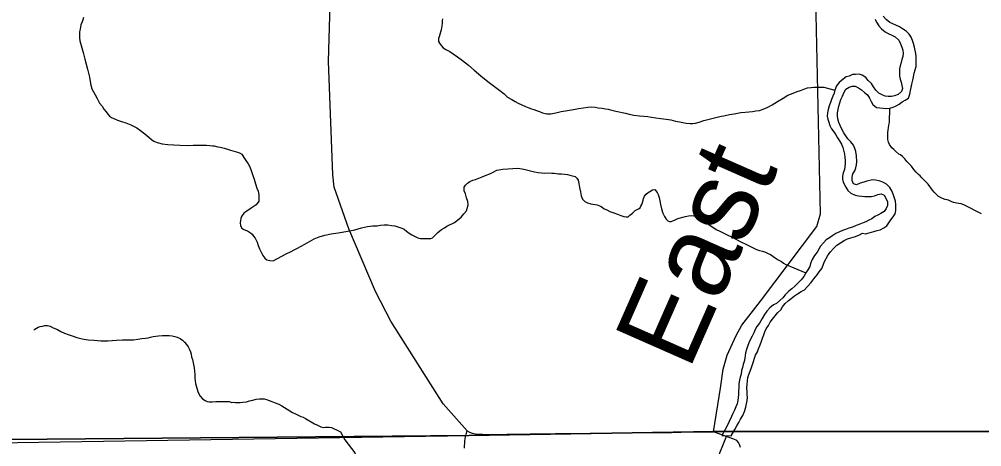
# Model space of a CAD drawing. Extents: x 103424 to 290657, y 38711 to 110967.
# Drawn here: x 214247.237 to 214247.785, y 40213.749 to 40213.992 of the extents above; entities that cross this region are included whole.
import ezdxf

# ---------------------------------------------------------------- set-up
doc = ezdxf.new("R2010")
doc.units = 0
for name, color, linetype in [('GM_X_City_Street', 7, 'Continuous'), ('GM_X_Corporation', 7, 'Continuous'), ('GM_X_Minor_River', 7, 'Continuous'), ('GM_X_Minor_River_Text', 7, 'Continuous'), ('GM_X_Township_Road', 7, 'Continuous')]:
    doc.layers.add(name, color=color, linetype=linetype)

msp = doc.modelspace()

# ---------------------------------------------------------------- linework, layer by layer
at = {"layer": 'GM_X_City_Street'}
for points in [[(214247.49201, 40213.75788), (214247.47838, 40213.77328), (214247.4484, 40213.8204), (214247.43974, 40213.83736), (214247.42452, 40213.873), (214247.41608, 40213.89681), (214247.41535, 40213.90385), (214247.41297, 40213.96869), (214247.41501, 40214.03942)], [(214247.63258, 40213.75725), (214247.63656, 40213.78214), (214247.6381, 40213.79303), (214247.64025, 40213.80096), (214247.6454, 40213.81231), (214247.64867, 40213.8182), (214247.65936, 40213.83183), (214247.69144, 40213.87444), (214247.69356, 40213.88166), (214247.69089, 40214.0042)]]:
    msp.add_lwpolyline(points, dxfattribs=at)
at = {"layer": 'GM_X_Corporation'}
for points in [[(214247.88425, 40215.10125), (214246.35258, 40215.10125), (214246.35258, 40213.74302), (214246.50862, 40213.74676), (214247.49304, 40213.75527), (214247.63273, 40213.75746), (214247.88095, 40213.75762), (214247.88494, 40213.98106), (214247.88525, 40214.01696), (214247.8863, 40214.63438), (214247.88621, 40214.66416), (214247.88593, 40214.68485)], [(214246.35258, 40213.74302), (214246.35258, 40208.30125), (214253.15258, 40208.30125), (214253.15258, 40215.10125), (214247.88425, 40215.10125), (214247.88593, 40214.68485), (214247.88621, 40214.66416), (214247.8863, 40214.63438), (214247.88525, 40214.01696), (214247.88494, 40213.98106), (214247.88095, 40213.75762), (214247.63273, 40213.75746), (214247.49304, 40213.75527), (214246.50862, 40213.74676)], [(214247.88203, 40215.10125), (214246.35258, 40215.10125), (214246.35258, 40213.73749), (214247.49304, 40213.75527), (214247.63273, 40213.75746), (214247.88095, 40213.75762), (214247.88261, 40214.4628)], [(214247.88425, 40215.10125), (214246.35258, 40215.10125), (214246.35258, 40213.74302), (214246.50862, 40213.74676), (214247.49304, 40213.75527), (214247.63273, 40213.75746), (214247.88095, 40213.75762), (214247.88494, 40213.98106), (214247.88525, 40214.01696), (214247.8863, 40214.63438), (214247.88621, 40214.66416), (214247.88593, 40214.68485)]]:
    msp.add_lwpolyline(points, close=True, dxfattribs=at)
msp.add_lwpolyline([(214247.88104, 40213.50671), (214247.88095, 40213.75762), (214247.63273, 40213.75746), (214247.49304, 40213.75527), (214246.50862, 40213.74676)], dxfattribs=at)
at = {"layer": 'GM_X_Minor_River'}
msp.add_line((214247.63732, 40213.75527), (214247.64253, 40213.75511), dxfattribs=at)
for points in [[(214247.27321, 40213.99352), (214247.27285, 40213.99218), (214247.27249, 40213.99103), (214247.27176, 40213.98931), (214247.27158, 40213.98817), (214247.27123, 40213.98683), (214247.27087, 40213.9853), (214247.2709, 40213.98378), (214247.27093, 40213.98188), (214247.27115, 40213.98017), (214247.27296, 40213.97354), (214247.27398, 40213.96976), (214247.27478, 40213.96691), (214247.27559, 40213.96407), (214247.27601, 40213.9618), (214247.27661, 40213.95953), (214247.27703, 40213.95706), (214247.27745, 40213.95497), (214247.27805, 40213.95289), (214247.27884, 40213.95119), (214247.27982, 40213.94949), (214247.28099, 40213.94742), (214247.28237, 40213.94459), (214247.28392, 40213.9429), (214247.28489, 40213.9412), (214247.28606, 40213.9397), (214247.28703, 40213.93838), (214247.288, 40213.93725), (214247.28915, 40213.93651), (214247.29087, 40213.93577), (214247.29259, 40213.93504), (214247.29489, 40213.93431), (214247.29737, 40213.93339), (214247.30024, 40213.9323), (214247.30368, 40213.93064), (214247.3058, 40213.92914), (214247.30753, 40213.92784), (214247.30907, 40213.92634), (214247.31062, 40213.92503), (214247.31196, 40213.92391), (214247.31331, 40213.92298), (214247.31522, 40213.92225)], [(214247.47801, 40213.9927), (214247.47784, 40213.99156), (214247.47767, 40213.99023), (214247.47751, 40213.9887), (214247.47716, 40213.98642), (214247.47609, 40213.98241), (214247.47573, 40213.98145), (214247.47575, 40213.97974), (214247.47615, 40213.9788), (214247.47712, 40213.97748), (214247.47828, 40213.97616), (214247.47982, 40213.97524), (214247.48212, 40213.97413), (214247.48404, 40213.97283), (214247.48653, 40213.97115), (214247.48942, 40213.96891), (214247.49269, 40213.9663), (214247.49597, 40213.96349), (214247.49982, 40213.96031), (214247.50386, 40213.95695), (214247.50752, 40213.95415), (214247.5106, 40213.95191), (214247.5131, 40213.95005), (214247.51503, 40213.94818), (214247.51752, 40213.94669), (214247.51944, 40213.94558), (214247.52116, 40213.94465), (214247.52327, 40213.94373), (214247.52537, 40213.94281), (214247.5271, 40213.94208), (214247.52863, 40213.94153), (214247.52996, 40213.94098), (214247.53149, 40213.94043), (214247.53321, 40213.93988), (214247.53493, 40213.93915), (214247.53741, 40213.93861), (214247.53969, 40213.93865), (214247.54253, 40213.93907), (214247.54556, 40213.93987), (214247.54916, 40213.9405), (214247.55257, 40213.94112), (214247.5556, 40213.94154), (214247.55844, 40213.94196), (214247.56091, 40213.94238), (214247.56318, 40213.9426), (214247.56508, 40213.94244), (214247.5668, 40213.94209), (214247.56909, 40213.94174), (214247.57099, 40213.94139), (214247.57251, 40213.94122), (214247.57385, 40213.94086), (214247.57519, 40213.9405), (214247.57671, 40213.94014), (214247.58224, 40213.93889), (214247.58434, 40213.93835), (214247.58701, 40213.93782), (214247.59024, 40213.93749), (214247.59271, 40213.93733), (214247.595, 40213.93698), (214247.5971, 40213.93664), (214247.59957, 40213.93629), (214247.60243, 40213.93595), (214247.60547, 40213.93562), (214247.60814, 40213.93509)], [(214247.70505, 40213.94674), (214247.70598, 40213.94864), (214247.70673, 40213.95054), (214247.70804, 40213.95264), (214247.70993, 40213.95378), (214247.71163, 40213.95436), (214247.71333, 40213.95437), (214247.71523, 40213.95343), (214247.71694, 40213.9523), (214247.71866, 40213.95079), (214247.72037, 40213.94948), (214247.72152, 40213.94758), (214247.72247, 40213.94569), (214247.72343, 40213.94399), (214247.72552, 40213.94229), (214247.72742, 40213.94192), (214247.72931, 40213.94174), (214247.7314, 40213.94157), (214247.7331, 40213.94176), (214247.73499, 40213.94234), (214247.73669, 40213.94311), (214247.73839, 40213.94407), (214247.74009, 40213.94541), (214247.74178, 40213.94636), (214247.74367, 40213.94751), (214247.74442, 40213.94979), (214247.74478, 40213.95188), (214247.74515, 40213.95359), (214247.74552, 40213.95549), (214247.74626, 40213.95777), (214247.74663, 40213.95967), (214247.747, 40213.96176), (214247.74811, 40213.96556), (214247.74808, 40213.97125), (214247.74788, 40213.97296), (214247.74749, 40213.97467), (214247.7471, 40213.97656), (214247.74652, 40213.97865), (214247.74594, 40213.98035), (214247.74518, 40213.98224), (214247.74403, 40213.98395), (214247.74232, 40213.98564), (214247.74023, 40213.98696), (214247.73852, 40213.98809), (214247.73643, 40213.98903), (214247.73472, 40213.98997), (214247.73301, 40213.99072), (214247.73092, 40213.99241), (214247.7292, 40213.9943)], [(214247.72467, 40213.99257), (214247.72543, 40213.99087), (214247.72677, 40213.98879), (214247.7283, 40213.98709), (214247.73039, 40213.98539), (214247.7321, 40213.98445), (214247.73419, 40213.98351), (214247.73609, 40213.98239), (214247.73818, 40213.9805), (214247.73914, 40213.97842), (214247.73991, 40213.97652), (214247.74049, 40213.97482), (214247.74069, 40213.97292), (214247.74051, 40213.97121), (214247.73995, 40213.9695), (214247.73958, 40213.96779), (214247.73902, 40213.96589), (214247.73865, 40213.96418), (214247.73848, 40213.9621), (214247.73849, 40213.96001), (214247.73888, 40213.9583), (214247.73945, 40213.9566), (214247.73984, 40213.9547), (214247.74023, 40213.953), (214247.73967, 40213.95129), (214247.73779, 40213.94957), (214247.73571, 40213.9488), (214247.73401, 40213.94841), (214247.73211, 40213.9484), (214247.73041, 40213.94858), (214247.7287, 40213.94933), (214247.7268, 40213.95046), (214247.72509, 40213.95216), (214247.72375, 40213.95405), (214247.7226, 40213.95594), (214247.7207, 40213.95764), (214247.71937, 40213.95934), (214247.71728, 40213.96065)], [(214247.71728, 40213.96065), (214247.71557, 40213.96121), (214247.71349, 40213.96101), (214247.71178, 40213.961), (214247.70989, 40213.96005), (214247.70819, 40213.95966), (214247.70649, 40213.95832), (214247.70423, 40213.95641), (214247.70273, 40213.9545), (214247.70161, 40213.95203), (214247.70124, 40213.95032), (214247.70049, 40213.94861), (214247.69974, 40213.94671), (214247.69919, 40213.945), (214247.69844, 40213.9431), (214247.69788, 40213.94101), (214247.69752, 40213.93911), (214247.69734, 40213.93721), (214247.69772, 40213.9355), (214247.6983, 40213.9338), (214247.69888, 40213.93191), (214247.69984, 40213.93001), (214247.70117, 40213.92831), (214247.70232, 40213.92661), (214247.70328, 40213.92491), (214247.70442, 40213.92321), (214247.70557, 40213.92132), (214247.70634, 40213.91942), (214247.70712, 40213.91563), (214247.70732, 40213.91373), (214247.70752, 40213.91203), (214247.70753, 40213.91032), (214247.70717, 40213.9069), (214247.70642, 40213.905), (214247.70605, 40213.9031), (214247.70606, 40213.90139), (214247.70645, 40213.89969), (214247.70798, 40213.89685), (214247.70913, 40213.89496), (214247.71084, 40213.89345), (214247.71331, 40213.89232), (214247.71521, 40213.89177), (214247.7171, 40213.89159), (214247.71881, 40213.8914), (214247.72259, 40213.89142), (214247.7243, 40213.89181), (214247.72618, 40213.89258), (214247.72808, 40213.89297), (214247.72979, 40213.89222), (214247.73093, 40213.89014), (214247.7317, 40213.88844), (214247.73171, 40213.88635), (214247.73096, 40213.88464), (214247.72984, 40213.88292), (214247.72795, 40213.88178), (214247.72625, 40213.88082), (214247.72455, 40213.88005), (214247.72286, 40213.87871), (214247.72116, 40213.87794), (214247.71946, 40213.87699), (214247.71776, 40213.87641), (214247.71587, 40213.87564), (214247.71379, 40213.87487), (214247.71171, 40213.87391), (214247.70963, 40213.87333), (214247.70774, 40213.87275), (214247.70604, 40213.87217), (214247.70396, 40213.87121), (214247.70226, 40213.87044), (214247.70056, 40213.8693), (214247.69868, 40213.86796), (214247.69679, 40213.86681), (214247.69529, 40213.86509), (214247.69359, 40213.86319), (214247.69266, 40213.86148), (214247.69153, 40213.85976), (214247.69003, 40213.85785), (214247.68871, 40213.85557), (214247.68778, 40213.85329), (214247.68741, 40213.85158), (214247.68629, 40213.84968), (214247.68516, 40213.84796), (214247.68404, 40213.84587), (214247.68253, 40213.84396), (214247.67895, 40213.84034), (214247.67726, 40213.83881), (214247.67537, 40213.83747), (214247.6733, 40213.83537), (214247.67199, 40213.83366), (214247.67029, 40213.83213), (214247.66841, 40213.83042), (214247.66671, 40213.82965), (214247.66463, 40213.82793), (214247.66294, 40213.82602), (214247.66163, 40213.82412), (214247.66031, 40213.82202), (214247.65881, 40213.81936), (214247.65712, 40213.81745), (214247.65618, 40213.81574), (214247.65544, 40213.81384), (214247.6545, 40213.81194)], [(214247.60814, 40213.93509), (214247.61081, 40213.93436), (214247.6131, 40213.93402), (214247.615, 40213.93366), (214247.61691, 40213.93331), (214247.61919, 40213.93316), (214247.62071, 40213.93299), (214247.62223, 40213.9332), (214247.62431, 40213.9338), (214247.62695, 40213.93479), (214247.62998, 40213.93559), (214247.633, 40213.9364), (214247.63603, 40213.93701), (214247.63906, 40213.93763), (214247.64171, 40213.93824), (214247.64437, 40213.93866), (214247.64815, 40213.93928), (214247.65062, 40213.93951), (214247.65271, 40213.93973), (214247.65479, 40213.93995), (214247.65669, 40213.94036), (214247.65877, 40213.94058), (214247.66085, 40213.94118), (214247.66312, 40213.94216), (214247.66594, 40213.94373), (214247.66895, 40213.94567), (214247.67215, 40213.94743), (214247.67497, 40213.94918), (214247.67799, 40213.95037), (214247.68025, 40213.95135), (214247.68214, 40213.95195), (214247.68403, 40213.95274), (214247.68611, 40213.95334), (214247.68819, 40213.95356), (214247.68971, 40213.95377), (214247.69123, 40213.9538), (214247.69256, 40213.95382), (214247.6937, 40213.95383), (214247.69541, 40213.95386), (214247.69541, 40213.95386), (214247.70161, 40213.95203)], [(214247.65145, 40213.78251), (214247.65163, 40213.7846), (214247.65181, 40213.78649), (214247.65217, 40213.78839), (214247.65273, 40213.7901), (214247.65348, 40213.79201), (214247.65422, 40213.7941), (214247.65534, 40213.79752), (214247.6559, 40213.79942), (214247.65646, 40213.80113), (214247.65758, 40213.80303), (214247.65814, 40213.80474), (214247.65907, 40213.80684), (214247.65982, 40213.80893), (214247.66038, 40213.81064), (214247.66112, 40213.81254), (214247.66168, 40213.81425), (214247.66262, 40213.81596), (214247.66393, 40213.81787), (214247.66487, 40213.81977), (214247.66619, 40213.82149), (214247.66919, 40213.8253), (214247.67089, 40213.82682), (214247.67183, 40213.82854), (214247.67333, 40213.83044), (214247.67503, 40213.83197), (214247.67672, 40213.83331), (214247.67861, 40213.83484), (214247.68031, 40213.83598), (214247.68257, 40213.83732), (214247.68446, 40213.83828), (214247.68615, 40213.84019), (214247.68803, 40213.84229), (214247.68972, 40213.84457), (214247.6916, 40213.84686), (214247.69273, 40213.84857), (214247.69423, 40213.85048), (214247.69498, 40213.85238), (214247.69554, 40213.85409), (214247.69666, 40213.85618), (214247.69798, 40213.85828), (214247.69929, 40213.85999), (214247.70099, 40213.8619), (214247.70287, 40213.86381), (214247.70494, 40213.86515), (214247.70702, 40213.86648), (214247.70891, 40213.86725), (214247.7108, 40213.86783), (214247.71345, 40213.86861), (214247.71571, 40213.86957), (214247.71741, 40213.87052), (214247.71912, 40213.87015), (214247.7212, 40213.87073), (214247.72384, 40213.87151), (214247.72592, 40213.87209), (214247.72763, 40213.87248), (214247.7297, 40213.87363), (214247.7314, 40213.87477), (214247.73253, 40213.87649), (214247.73365, 40213.8782), (214247.73497, 40213.87992), (214247.73609, 40213.88163), (214247.73646, 40213.88353), (214247.73644, 40213.88694), (214247.73624, 40213.88884), (214247.73489, 40213.89282), (214247.73413, 40213.89471), (214247.73298, 40213.8966), (214247.73107, 40213.89849), (214247.72899, 40213.89962), (214247.7269, 40213.90037), (214247.72481, 40213.90073), (214247.72311, 40213.90091), (214247.71989, 40213.90014), (214247.71819, 40213.89956), (214247.71611, 40213.89898), (214247.71403, 40213.89821), (214247.71233, 40213.89877), (214247.71156, 40213.90066), (214247.71155, 40213.90256), (214247.71192, 40213.90446), (214247.71304, 40213.90617), (214247.7136, 40213.90788), (214247.71397, 40213.9096), (214247.71415, 40213.9113), (214247.71413, 40213.91472), (214247.71374, 40213.91718), (214247.71316, 40213.91889), (214247.71239, 40213.92078), (214247.71086, 40213.92267), (214247.70915, 40213.92437), (214247.70686, 40213.92777), (214247.70571, 40213.92985), (214247.70475, 40213.93194), (214247.70399, 40213.93364), (214247.7034, 40213.93572), (214247.70321, 40213.93743), (214247.7032, 40213.93914), (214247.70393, 40213.94294), (214247.70449, 40213.94484), (214247.70505, 40213.94674)], [(214247.78524, 40213.88167), (214247.77535, 40213.88676), (214247.77382, 40213.88731), (214247.77249, 40213.88748), (214247.77135, 40213.88765), (214247.77039, 40213.88783), (214247.76944, 40213.888), (214247.7681, 40213.88855), (214247.76657, 40213.88929), (214247.76466, 40213.88984), (214247.76313, 40213.89038), (214247.76198, 40213.89094), (214247.76083, 40213.89149), (214247.75929, 40213.89299), (214247.75832, 40213.89393), (214247.75736, 40213.89505), (214247.75483, 40213.89844), (214247.75348, 40213.89994), (214247.75232, 40213.90107), (214247.75135, 40213.90219), (214247.75038, 40213.90332), (214247.74942, 40213.90407), (214247.74807, 40213.90538), (214247.74671, 40213.90688), (214247.74535, 40213.90876), (214247.74419, 40213.90988), (214247.74284, 40213.91139), (214247.74168, 40213.91289), (214247.74032, 40213.9142), (214247.73917, 40213.91514), (214247.73821, 40213.91569), (214247.73648, 40213.91719), (214247.73532, 40213.91831), (214247.73416, 40213.91925), (214247.7328, 40213.92113), (214247.73221, 40213.92245), (214247.73199, 40213.92397), (214247.73196, 40213.92587), (214247.73193, 40213.92777), (214247.73209, 40213.92948), (214247.73227, 40213.93063), (214247.73243, 40213.93215), (214247.73279, 40213.93368), (214247.7331, 40213.94176)], [(214247.31522, 40213.92225), (214247.31808, 40213.92153), (214247.32132, 40213.92119), (214247.32474, 40213.92086), (214247.32816, 40213.92072), (214247.33254, 40213.9206), (214247.33577, 40213.92064), (214247.33861, 40213.92069), (214247.34127, 40213.92072), (214247.34336, 40213.92076), (214247.34526, 40213.92059), (214247.34679, 40213.92042), (214247.34774, 40213.92044), (214247.34984, 40213.91971), (214247.35117, 40213.91954), (214247.35346, 40213.919), (214247.35537, 40213.91846), (214247.35709, 40213.91791), (214247.36109, 40213.91683), (214247.36224, 40213.91628), (214247.36358, 40213.91553), (214247.36457, 40213.91365), (214247.36534, 40213.91252), (214247.36709, 40213.91007), (214247.36807, 40213.90837), (214247.36887, 40213.90629), (214247.36966, 40213.90402), (214247.37047, 40213.90137), (214247.37127, 40213.89872), (214247.37207, 40213.89626), (214247.37286, 40213.89456), (214247.37327, 40213.89248), (214247.3733, 40213.89076), (214247.37314, 40213.88886), (214247.37166, 40213.88675), (214247.36884, 40213.8848), (214247.3664, 40213.88306), (214247.36471, 40213.88189), (214247.36341, 40213.88016), (214247.36304, 40213.87901), (214247.36268, 40213.87787), (214247.36252, 40213.87653), (214247.36273, 40213.87502), (214247.36332, 40213.87369), (214247.36429, 40213.87276), (214247.36563, 40213.87221), (214247.36677, 40213.87184), (214247.3685, 40213.87073), (214247.36946, 40213.86998), (214247.37024, 40213.86885), (214247.37121, 40213.86772), (214247.3722, 40213.86546), (214247.3728, 40213.86356), (214247.37359, 40213.86167), (214247.37457, 40213.85978), (214247.37555, 40213.8579), (214247.37672, 40213.85639), (214247.37787, 40213.85546), (214247.3794, 40213.85491), (214247.3813, 40213.85475), (214247.38883, 40213.85885), (214247.39166, 40213.86004), (214247.39336, 40213.86101), (214247.39524, 40213.86199), (214247.39731, 40213.86316), (214247.39938, 40213.86433), (214247.40202, 40213.86589), (214247.40484, 40213.86726), (214247.40767, 40213.86845), (214247.41089, 40213.86944), (214247.41448, 40213.87026), (214247.41846, 40213.8707), (214247.42396, 40213.87173), (214247.42793, 40213.87255), (214247.43172, 40213.87355), (214247.43512, 40213.87436), (214247.43815, 40213.87479), (214247.44062, 40213.87482), (214247.44252, 40213.87504), (214247.44461, 40213.87526), (214247.44669, 40213.87529), (214247.44879, 40213.87494), (214247.45069, 40213.87478), (214247.45241, 40213.87424), (214247.4547, 40213.87351), (214247.45604, 40213.87277), (214247.45739, 40213.87165), (214247.45893, 40213.87053), (214247.46047, 40213.8696), (214247.462, 40213.86886), (214247.46391, 40213.86794), (214247.46544, 40213.86758), (214247.46677, 40213.8676), (214247.46791, 40213.86762), (214247.46905, 40213.86744), (214247.47038, 40213.86746), (214247.47133, 40213.86748), (214247.47227, 40213.86787), (214247.47339, 40213.86903), (214247.47526, 40213.87096), (214247.47732, 40213.8727)], [(214247.47732, 40213.8727), (214247.47902, 40213.87367), (214247.48052, 40213.87465), (214247.48203, 40213.87524), (214247.48335, 40213.87583), (214247.48486, 40213.87661), (214247.48655, 40213.87797), (214247.48861, 40213.87971), (214247.4901, 40213.88163), (214247.49159, 40213.88337), (214247.49267, 40213.8868), (214247.49245, 40213.8887), (214247.49165, 40213.89078), (214247.49105, 40213.89306), (214247.49026, 40213.89476), (214247.49022, 40213.89685), (214247.49115, 40213.898), (214247.49228, 40213.89916), (214247.49359, 40213.89994), (214247.49529, 40213.90073), (214247.4968, 40213.90113), (214247.49869, 40213.90192), (214247.50058, 40213.90271), (214247.50284, 40213.90369), (214247.50492, 40213.90448), (214247.5068, 40213.90527), (214247.50887, 40213.90644), (214247.51228, 40213.90706), (214247.51513, 40213.90729), (214247.51798, 40213.90752), (214247.52063, 40213.90756), (214247.5233, 40213.90722), (214247.52578, 40213.90669), (214247.52807, 40213.90615), (214247.53035, 40213.90561), (214247.53245, 40213.90507), (214247.53436, 40213.90491), (214247.53607, 40213.90475), (214247.53853, 40213.90497), (214247.54025, 40213.90481), (214247.54158, 40213.90483), (214247.54272, 40213.90465), (214247.54405, 40213.90448), (214247.54576, 40213.90432), (214247.54748, 40213.90415), (214247.54919, 40213.90399), (214247.55053, 40213.90363), (214247.55205, 40213.90327), (214247.55358, 40213.90291), (214247.55454, 40213.90197), (214247.55532, 40213.90084), (214247.55573, 40213.89895), (214247.55615, 40213.89667), (214247.55657, 40213.89421), (214247.55699, 40213.89193), (214247.55778, 40213.89004), (214247.55913, 40213.88854), (214247.56066, 40213.8878), (214247.56257, 40213.88726), (214247.56619, 40213.88674), (214247.56715, 40213.88637), (214247.5681, 40213.88601), (214247.56906, 40213.88545), (214247.57022, 40213.88452), (214247.57175, 40213.88378), (214247.57347, 40213.88285), (214247.57557, 40213.88212), (214247.57768, 40213.88139), (214247.57959, 40213.88066), (214247.58131, 40213.88011), (214247.58264, 40213.87994), (214247.58378, 40213.87996), (214247.58472, 40213.88074), (214247.58622, 40213.8819), (214247.5879, 40213.88344), (214247.58978, 40213.88442), (214247.59072, 40213.88501), (214247.59109, 40213.88596), (214247.59164, 40213.88692), (214247.59201, 40213.88807), (214247.59236, 40213.8894), (214247.59254, 40213.89036), (214247.59308, 40213.8917), (214247.59402, 40213.89285), (214247.59533, 40213.89382), (214247.59627, 40213.89441), (214247.59778, 40213.89519), (214247.5991, 40213.8954), (214247.60046, 40213.89371), (214247.60086, 40213.89257), (214247.60146, 40213.89087), (214247.60187, 40213.88897), (214247.60228, 40213.88689), (214247.60289, 40213.88442), (214247.60369, 40213.88196), (214247.60448, 40213.88007), (214247.60546, 40213.87857), (214247.60642, 40213.87763), (214247.60738, 40213.87726), (214247.60833, 40213.87728), (214247.60927, 40213.87767)], [(214247.60927, 40213.87767), (214247.61059, 40213.87826), (214247.6121, 40213.87885), (214247.61645, 40213.88006), (214247.61816, 40213.88046), (214247.61986, 40213.88068), (214247.62119, 40213.88051), (214247.62253, 40213.88034), (214247.62387, 40213.87941), (214247.62617, 40213.87849), (214247.62809, 40213.87681), (214247.63002, 40213.87531), (214247.63213, 40213.87401), (214247.63405, 40213.87271), (214247.63616, 40213.87179), (214247.63807, 40213.87068), (214247.64037, 40213.86957), (214247.64305, 40213.86828), (214247.64554, 40213.86698), (214247.64803, 40213.86569), (214247.65129, 40213.86402), (214247.65359, 40213.86292), (214247.6555, 40213.86199), (214247.65704, 40213.86126), (214247.65875, 40213.86071), (214247.66047, 40213.86036), (214247.66219, 40213.85981), (214247.66372, 40213.85907), (214247.66506, 40213.85833), (214247.66641, 40213.8574), (214247.66775, 40213.85647), (214247.66929, 40213.85535), (214247.67121, 40213.85443), (214247.67236, 40213.85349), (214247.6737, 40213.85275), (214247.68516, 40213.84796)], [(214247.24484, 40213.8155), (214247.24554, 40213.81587), (214247.24648, 40213.81645), (214247.24742, 40213.81704), (214247.24855, 40213.81743), (214247.24988, 40213.81764), (214247.25121, 40213.81785), (214247.25273, 40213.81788), (214247.25425, 40213.81752), (214247.25598, 40213.81659), (214247.25846, 40213.81568), (214247.26038, 40213.81456), (214247.26248, 40213.81364), (214247.2644, 40213.81272), (214247.26669, 40213.81199), (214247.26936, 40213.81108), (214247.27242, 40213.81037), (214247.27585, 40213.80985), (214247.27927, 40213.80952), (214247.28307, 40213.80919), (214247.28706, 40213.80925), (214247.292, 40213.80951), (214247.29541, 40213.80975), (214247.29883, 40213.8098), (214247.30168, 40213.80984), (214247.30415, 40213.81007), (214247.30642, 40213.81048), (214247.30851, 40213.8107), (214247.31002, 40213.81092), (214247.31135, 40213.81132), (214247.31286, 40213.81172), (214247.31456, 40213.81193), (214247.31608, 40213.81196), (214247.31836, 40213.81218), (214247.32026, 40213.81221), (214247.32216, 40213.81223), (214247.32387, 40213.81207), (214247.3254, 40213.81171), (214247.32673, 40213.81135), (214247.32826, 40213.81061), (214247.32961, 40213.80968), (214247.33077, 40213.80837), (214247.33193, 40213.80705), (214247.3329, 40213.80574), (214247.33369, 40213.80423), (214247.33428, 40213.8029), (214247.33468, 40213.80158), (214247.3349, 40213.80006), (214247.3353, 40213.79854), (214247.33633, 40213.7938), (214247.33655, 40213.79191), (214247.33677, 40213.79001), (214247.33681, 40213.78792), (214247.33705, 40213.78488), (214247.33785, 40213.78223), (214247.33865, 40213.77976), (214247.33983, 40213.77769), (214247.34118, 40213.77619), (214247.34252, 40213.77526), (214247.34367, 40213.7747), (214247.34482, 40213.77453), (214247.34653, 40213.77437), (214247.34861, 40213.77459), (214247.35089, 40213.77462), (214247.35298, 40213.77465), (214247.35507, 40213.77468), (214247.35621, 40213.7747), (214247.35774, 40213.77415), (214247.35869, 40213.77416), (214247.35983, 40213.77399), (214247.36116, 40213.77401), (214247.36249, 40213.77403), (214247.36382, 40213.77424), (214247.36609, 40213.77446), (214247.36798, 40213.77506), (214247.36988, 40213.77547), (214247.37177, 40213.77588), (214247.37367, 40213.77609), (214247.37519, 40213.77612), (214247.37633, 40213.77613), (214247.37766, 40213.77577), (214247.37919, 40213.77522), (214247.38072, 40213.77468), (214247.38244, 40213.77394), (214247.38454, 40213.77302), (214247.38627, 40213.77209), (214247.3878, 40213.77117), (214247.38934, 40213.77024), (214247.39088, 40213.76931), (214247.39241, 40213.76838), (214247.39413, 40213.76765), (214247.39566, 40213.76691), (214247.3972, 40213.76617), (214247.39853, 40213.76562), (214247.39988, 40213.76488), (214247.40505, 40213.76191), (214247.4062, 40213.76136)], [(214247.6545, 40213.81194), (214247.65338, 40213.80984), (214247.65263, 40213.80813), (214247.65188, 40213.80604), (214247.65133, 40213.80433), (214247.65077, 40213.80243), (214247.65041, 40213.79939), (214247.65004, 40213.79749), (214247.64948, 40213.79578), (214247.64911, 40213.79407), (214247.64855, 40213.79236), (214247.64819, 40213.79027), (214247.64763, 40213.78856), (214247.64726, 40213.78685), (214247.64689, 40213.78476), (214247.6469, 40213.78267), (214247.64673, 40213.78058), (214247.64674, 40213.77869), (214247.64638, 40213.77527), (214247.64601, 40213.77337), (214247.64526, 40213.77166), (214247.64452, 40213.76976), (214247.64358, 40213.76785), (214247.64283, 40213.76614), (214247.64002, 40213.76043), (214247.6389, 40213.75834), (214247.63732, 40213.75527)], [(214247.64253, 40213.75511), (214247.64458, 40213.75875), (214247.64589, 40213.76085), (214247.64702, 40213.76275), (214247.64795, 40213.76465), (214247.64927, 40213.76656), (214247.6502, 40213.76884), (214247.65094, 40213.77131), (214247.65168, 40213.77511), (214247.65186, 40213.77682), (214247.65166, 40213.77871), (214247.65165, 40213.78042), (214247.65145, 40213.78251)], [(214247.4062, 40213.76136), (214247.40735, 40213.7608), (214247.4085, 40213.76025), (214247.40984, 40213.75989), (214247.41117, 40213.75991), (214247.41231, 40213.75992), (214247.41326, 40213.75994), (214247.41459, 40213.75977), (214247.41612, 40213.75903), (214247.41746, 40213.75848), (214247.41861, 40213.75792), (214247.41976, 40213.75737), (214247.42235, 40213.75272)], [(214247.63994, 40213.75507), (214247.6129, 40213.68801)], [(214247.42229, 40213.75286), (214247.42802, 40213.74529), (214247.42861, 40213.74378), (214247.42939, 40213.74226), (214247.43047, 40213.74096)]]:
    msp.add_lwpolyline(points, dxfattribs=at)
at = {"layer": 'GM_X_Township_Road'}
for points in [[(214247.49046, 40213.74798), (214247.49072, 40213.75222), (214247.49102, 40213.75445), (214247.4914, 40213.75603), (214247.49201, 40213.75788)], [(214247.49201, 40213.75788), (214247.49333, 40213.75718), (214247.49488, 40213.75661), (214247.4967, 40213.75618), (214247.50067, 40213.75592), (214247.50814, 40213.75583), (214247.51472, 40213.75595), (214247.52032, 40213.75608), (214247.52797, 40213.75614), (214247.54236, 40213.75638), (214247.5527, 40213.75643), (214247.56209, 40213.75652), (214247.56892, 40213.75667), (214247.57791, 40213.75683), (214247.60863, 40213.75703), (214247.61985, 40213.75726), (214247.63258, 40213.75725)], [(214247.6479, 40213.74834), (214247.64733, 40213.75006), (214247.64667, 40213.75134), (214247.64573, 40213.75239), (214247.64401, 40213.75312), (214247.63258, 40213.75725)]]:
    msp.add_lwpolyline(points, dxfattribs=at)

# ---------------------------------------------------------------- texts
at = {"layer": 'GM_X_Minor_River_Text'}
msp.add_text('East', height=0.047383, rotation=66.2252, dxfattribs=at).set_placement((214247.61834, 40213.7916))

doc.saveas('drawing.dxf')
